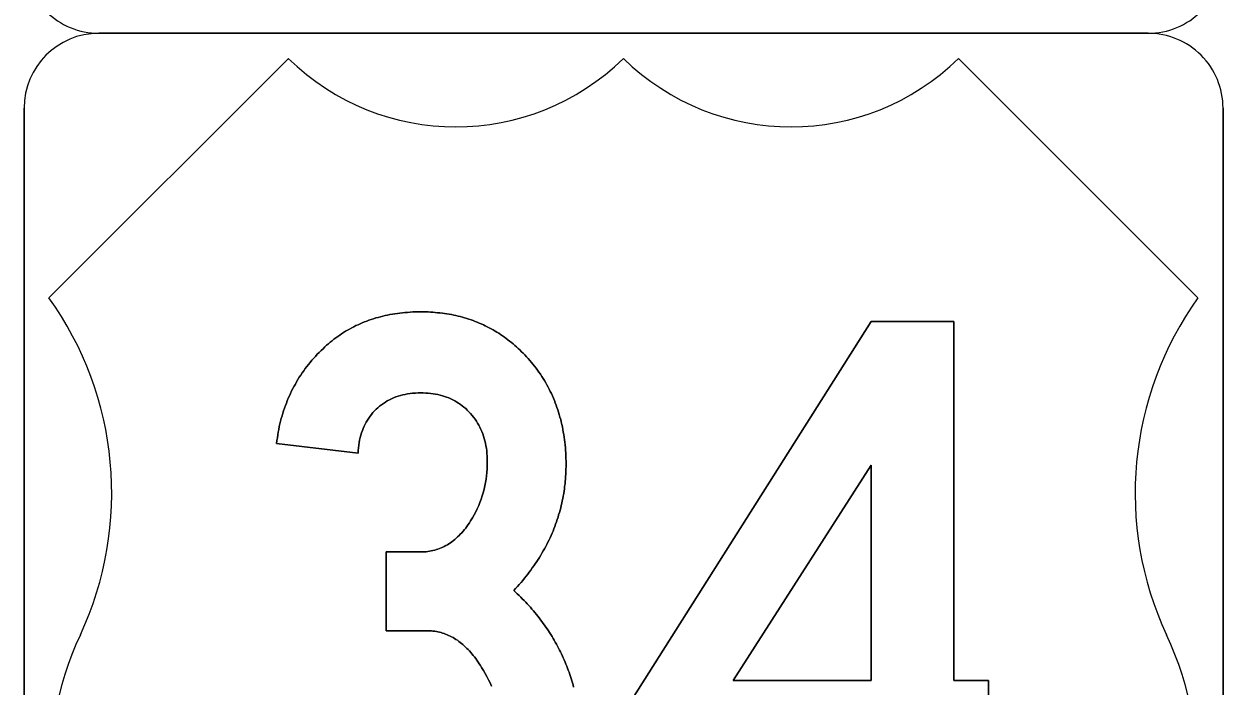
# Model space of a CAD drawing. Extents: x 10133 to 81668, y 5524 to 11018.
# Drawn here: x 24694 to 24794, y 8922 to 8977.2 of the extents above; entities that cross this region are included whole.
import ezdxf

# ---------------------------------------------------------------- set-up
doc = ezdxf.new("R2010")
doc.units = 0
doc.layers.add('DisAdjoinersText', color=7, linetype='Continuous')
doc.layers.add('DisPlatData', color=7, linetype='Continuous')

msp = doc.modelspace()

# ---------------------------------------------------------------- linework, layer by layer
at = {"layer": 'DisAdjoinersText'}
msp.add_line((24700.23, 8976.44), (24787.73, 8976.44), dxfattribs=at)
for centre, start, end in [((24700.23, 8982.69), 179.9998, 270.0001), ((24787.73, 8982.69), 270.0001, 0.0003)]:
    msp.add_arc(centre, 6.25, start, end, dxfattribs=at)
at = {"layer": 'DisPlatData'}
for p, q in [((24787.73, 8976.44), (24700.23, 8976.44)), ((24787.73, 8976.44), (24700.23, 8976.44)), ((24700.23, 8976.44), (24700.23, 8976.44)), ((24700.23, 8976.44), (24787.73, 8976.44)), ((24700.23, 8976.44), (24700.23, 8976.44)), ((24700.23, 8976.44), (24787.73, 8976.44)), ((24787.73, 8976.44), (24787.73, 8976.44)), ((24787.73, 8976.44), (24787.73, 8976.44)), ((24696.06, 8954.39), (24716.03, 8974.35)), ((24716.03, 8974.35), (24696.06, 8954.39)), ((24771.93, 8974.35), (24791.89, 8954.39)), ((24791.89, 8954.39), (24771.93, 8974.35)), ((24693.98, 8970.19), (24693.98, 8882.69)), ((24693.98, 8970.19), (24693.98, 8970.19)), ((24693.98, 8970.19), (24693.98, 8882.69)), ((24693.98, 8882.69), (24693.98, 8970.19)), ((24693.98, 8970.19), (24693.98, 8970.19)), ((24693.98, 8882.69), (24693.98, 8970.19)), ((24793.98, 8882.69), (24793.98, 8970.19)), ((24793.98, 8882.69), (24793.98, 8970.19)), ((24793.98, 8970.19), (24793.98, 8970.19)), ((24793.98, 8970.19), (24793.98, 8882.69)), ((24793.98, 8970.19), (24793.98, 8970.19)), ((24793.98, 8970.19), (24793.98, 8882.69)), ((24725.77, 8946.33), (24725.57, 8946.29)), ((24698.68, 8926.27), (24698.68, 8926.27)), ((24698.68, 8926.27), (24698.68, 8926.27))]:
    msp.add_line(p, q, dxfattribs=at)
for points in [[(24743.98, 8974.35), (24743.98, 8974.35)], [(24728.47, 8953.14), (24728.28, 8953.16), (24728.08, 8953.18), (24727.88, 8953.19), (24727.68, 8953.2), (24727.48, 8953.2), (24727.27, 8953.21), (24727.07, 8953.21), (24726.84, 8953.21), (24726.62, 8953.2), (24726.4, 8953.2), (24726.18, 8953.19), (24725.97, 8953.17), (24725.75, 8953.15), (24725.54, 8953.13), (24725.33, 8953.11), (24725.12, 8953.08), (24724.91, 8953.05), (24724.71, 8953.02), (24724.5, 8952.98), (24724.3, 8952.94), (24724.1, 8952.9), (24723.9, 8952.85), (24723.71, 8952.8), (24723.51, 8952.75), (24723.32, 8952.7), (24723.13, 8952.64), (24722.94, 8952.58), (24722.75, 8952.51), (24722.56, 8952.44), (24722.38, 8952.37), (24722.19, 8952.3), (24722.02, 8952.22), (24721.84, 8952.14), (24721.66, 8952.06), (24721.49, 8951.97), (24721.31, 8951.88), (24721.14, 8951.78), (24720.97, 8951.69), (24720.8, 8951.59), (24720.64, 8951.49), (24720.47, 8951.38), (24720.31, 8951.27), (24720.14, 8951.16), (24719.99, 8951.04), (24719.83, 8950.92), (24719.67, 8950.8), (24719.52, 8950.68), (24719.37, 8950.55), (24719.22, 8950.42), (24719.07, 8950.28), (24718.92, 8950.14), (24718.76, 8949.99), (24718.6, 8949.83), (24718.44, 8949.67), (24718.29, 8949.5), (24718.14, 8949.34), (24717.99, 8949.17), (24717.85, 8949), (24717.71, 8948.83), (24717.57, 8948.66), (24717.44, 8948.48), (24717.31, 8948.3), (24717.19, 8948.13), (24717.06, 8947.94), (24716.94, 8947.76), (24716.83, 8947.57), (24716.72, 8947.38), (24716.61, 8947.19), (24716.5, 8947), (24716.4, 8946.81), (24716.3, 8946.61), (24716.2, 8946.41), (24716.11, 8946.21), (24716.02, 8946.01), (24715.94, 8945.8), (24715.86, 8945.6), (24715.78, 8945.39), (24715.7, 8945.18), (24715.63, 8944.96), (24715.57, 8944.75), (24715.5, 8944.53), (24715.44, 8944.31), (24715.38, 8944.09), (24715.33, 8943.87), (24715.27, 8943.64), (24715.23, 8943.41), (24715.18, 8943.18), (24715.14, 8942.95), (24715.11, 8942.71), (24715.07, 8942.48), (24715.04, 8942.24), (24721.84, 8941.43), (24721.86, 8941.65), (24721.88, 8941.88), (24721.9, 8942.09), (24721.94, 8942.31), (24721.97, 8942.52), (24722.02, 8942.72), (24722.07, 8942.92), (24722.13, 8943.12)], [(24722.13, 8943.12), (24722.07, 8942.92), (24722.02, 8942.72), (24721.97, 8942.52), (24721.94, 8942.31), (24721.9, 8942.09), (24721.88, 8941.88), (24721.86, 8941.65), (24721.84, 8941.43), (24715.04, 8942.24), (24715.07, 8942.48), (24715.11, 8942.71), (24715.14, 8942.95), (24715.18, 8943.18), (24715.23, 8943.41), (24715.27, 8943.64), (24715.33, 8943.87), (24715.38, 8944.09), (24715.44, 8944.31), (24715.5, 8944.53), (24715.57, 8944.75), (24715.63, 8944.96), (24715.7, 8945.18), (24715.78, 8945.39), (24715.86, 8945.6), (24715.94, 8945.8), (24716.02, 8946.01), (24716.11, 8946.21), (24716.2, 8946.41), (24716.3, 8946.61), (24716.4, 8946.81), (24716.5, 8947), (24716.61, 8947.19), (24716.72, 8947.38), (24716.83, 8947.57), (24716.94, 8947.76), (24717.06, 8947.94), (24717.19, 8948.13), (24717.31, 8948.3), (24717.44, 8948.48), (24717.57, 8948.66), (24717.71, 8948.83), (24717.85, 8949), (24717.99, 8949.17), (24718.14, 8949.34), (24718.29, 8949.5), (24718.44, 8949.67), (24718.6, 8949.83), (24718.76, 8949.99), (24718.92, 8950.14), (24719.07, 8950.28), (24719.22, 8950.42), (24719.37, 8950.55), (24719.52, 8950.68), (24719.67, 8950.8), (24719.83, 8950.92), (24719.99, 8951.04), (24720.14, 8951.16), (24720.31, 8951.27), (24720.47, 8951.38), (24720.64, 8951.49), (24720.8, 8951.59), (24720.97, 8951.69), (24721.14, 8951.78), (24721.31, 8951.88), (24721.49, 8951.97), (24721.66, 8952.06), (24721.84, 8952.14), (24722.02, 8952.22), (24722.19, 8952.3), (24722.38, 8952.37), (24722.56, 8952.44), (24722.75, 8952.51), (24722.94, 8952.58), (24723.13, 8952.64), (24723.32, 8952.7), (24723.51, 8952.75), (24723.71, 8952.8), (24723.9, 8952.85), (24724.1, 8952.9), (24724.3, 8952.94), (24724.5, 8952.98), (24724.71, 8953.02), (24724.91, 8953.05), (24725.12, 8953.08), (24725.33, 8953.11), (24725.54, 8953.13), (24725.75, 8953.15), (24725.97, 8953.17), (24726.18, 8953.19), (24726.4, 8953.2), (24726.62, 8953.2), (24726.84, 8953.21), (24727.07, 8953.21), (24727.27, 8953.21), (24727.48, 8953.2), (24727.68, 8953.2), (24727.88, 8953.19), (24728.08, 8953.18), (24728.28, 8953.16), (24728.47, 8953.14)], [(24739.07, 8938.65), (24739.1, 8938.86), (24739.12, 8939.06), (24739.14, 8939.27), (24739.15, 8939.47), (24739.17, 8939.68), (24739.17, 8939.89), (24739.18, 8940.1), (24739.19, 8940.31), (24739.19, 8940.52), (24739.19, 8940.75), (24739.18, 8940.98), (24739.17, 8941.21), (24739.16, 8941.44), (24739.15, 8941.66), (24739.13, 8941.88), (24739.11, 8942.11), (24739.09, 8942.33), (24739.06, 8942.55), (24739.03, 8942.76), (24739, 8942.98), (24738.96, 8943.19), (24738.92, 8943.41), (24738.88, 8943.62), (24738.84, 8943.83), (24738.79, 8944.03), (24738.74, 8944.24), (24738.68, 8944.44), (24738.62, 8944.65), (24738.56, 8944.85), (24738.5, 8945.04), (24738.43, 8945.24), (24738.36, 8945.44), (24738.29, 8945.63), (24738.21, 8945.82), (24738.13, 8946.01), (24738.05, 8946.2), (24737.96, 8946.39), (24737.87, 8946.58), (24737.78, 8946.76), (24737.69, 8946.94), (24737.59, 8947.12), (24737.49, 8947.3), (24737.38, 8947.48), (24737.27, 8947.65), (24737.16, 8947.83), (24737.05, 8948), (24736.93, 8948.17), (24736.81, 8948.34), (24736.69, 8948.51), (24736.56, 8948.67), (24736.43, 8948.84), (24736.3, 8949), (24736.16, 8949.16), (24736.02, 8949.32), (24735.88, 8949.47), (24735.75, 8949.62), (24735.61, 8949.76), (24735.48, 8949.89), (24735.34, 8950.03), (24735.2, 8950.16), (24735.06, 8950.29), (24734.92, 8950.41), (24734.77, 8950.53), (24734.63, 8950.66), (24734.48, 8950.77), (24734.34, 8950.89), (24734.19, 8951), (24734.04, 8951.11), (24733.89, 8951.21), (24733.73, 8951.32), (24733.58, 8951.42), (24733.42, 8951.52), (24733.27, 8951.61), (24733.1, 8951.71), (24732.94, 8951.8), (24732.78, 8951.88), (24732.62, 8951.97), (24732.45, 8952.05), (24732.29, 8952.13), (24732.12, 8952.2), (24731.95, 8952.28), (24731.78, 8952.35), (24731.61, 8952.41), (24731.44, 8952.48), (24731.26, 8952.54), (24731.09, 8952.6), (24730.91, 8952.66), (24730.73, 8952.71), (24730.55, 8952.76), (24730.37, 8952.81), (24730.19, 8952.86), (24730, 8952.9), (24729.82, 8952.94), (24729.63, 8952.98), (24729.44, 8953.01), (24729.25, 8953.04), (24729.06, 8953.07), (24728.87, 8953.1), (24728.67, 8953.12), (24728.47, 8953.14)], [(24728.47, 8953.14), (24728.67, 8953.12), (24728.87, 8953.1), (24729.06, 8953.07), (24729.25, 8953.04), (24729.44, 8953.01), (24729.63, 8952.98), (24729.82, 8952.94), (24730, 8952.9), (24730.19, 8952.86), (24730.37, 8952.81), (24730.55, 8952.76), (24730.73, 8952.71), (24730.91, 8952.66), (24731.09, 8952.6), (24731.26, 8952.54), (24731.44, 8952.48), (24731.61, 8952.41), (24731.78, 8952.35), (24731.95, 8952.28), (24732.12, 8952.2), (24732.29, 8952.13), (24732.45, 8952.05), (24732.62, 8951.97), (24732.78, 8951.88), (24732.94, 8951.8), (24733.1, 8951.71), (24733.27, 8951.61), (24733.42, 8951.52), (24733.58, 8951.42), (24733.73, 8951.32), (24733.89, 8951.21), (24734.04, 8951.11), (24734.19, 8951), (24734.34, 8950.89), (24734.48, 8950.77), (24734.63, 8950.66), (24734.77, 8950.53), (24734.92, 8950.41), (24735.06, 8950.29), (24735.2, 8950.16), (24735.34, 8950.03), (24735.48, 8949.89), (24735.61, 8949.76), (24735.75, 8949.62), (24735.88, 8949.47), (24736.02, 8949.32), (24736.16, 8949.16), (24736.3, 8949), (24736.43, 8948.84), (24736.56, 8948.67), (24736.69, 8948.51), (24736.81, 8948.34), (24736.93, 8948.17), (24737.05, 8948), (24737.16, 8947.83), (24737.27, 8947.65), (24737.38, 8947.48), (24737.49, 8947.3), (24737.59, 8947.12), (24737.69, 8946.94), (24737.78, 8946.76), (24737.87, 8946.58), (24737.96, 8946.39), (24738.05, 8946.2), (24738.13, 8946.01), (24738.21, 8945.82), (24738.29, 8945.63), (24738.36, 8945.44), (24738.43, 8945.24), (24738.5, 8945.04), (24738.56, 8944.85), (24738.62, 8944.65), (24738.68, 8944.44), (24738.74, 8944.24), (24738.79, 8944.03), (24738.84, 8943.83), (24738.88, 8943.62), (24738.92, 8943.41), (24738.96, 8943.19), (24739, 8942.98), (24739.03, 8942.76), (24739.06, 8942.55), (24739.09, 8942.33), (24739.11, 8942.11), (24739.13, 8941.88), (24739.15, 8941.66), (24739.16, 8941.44), (24739.17, 8941.21), (24739.18, 8940.98), (24739.19, 8940.75), (24739.19, 8940.52), (24739.19, 8940.31), (24739.18, 8940.1), (24739.17, 8939.89), (24739.17, 8939.68), (24739.15, 8939.47), (24739.14, 8939.27), (24739.12, 8939.06), (24739.1, 8938.86), (24739.07, 8938.65)], [(24771.53, 8952.4), (24764.63, 8952.4), (24744.7, 8920.92), (24744.7, 8916.08), (24764.63, 8916.08), (24764.63, 8904.49), (24771.53, 8904.49), (24771.53, 8916.08), (24774.41, 8916.08), (24774.41, 8922.46), (24771.53, 8922.46), (24771.53, 8952.4)], [(24771.53, 8922.46), (24774.41, 8922.46), (24774.41, 8916.08), (24771.53, 8916.08), (24771.53, 8904.49), (24764.63, 8904.49), (24764.63, 8916.08), (24744.7, 8916.08), (24744.7, 8920.92), (24764.63, 8952.4), (24771.53, 8952.4), (24771.53, 8922.46)], [(24722.13, 8943.12), (24722.2, 8943.31), (24722.27, 8943.49), (24722.35, 8943.67), (24722.43, 8943.85), (24722.52, 8944.02), (24722.62, 8944.19), (24722.73, 8944.35), (24722.84, 8944.51), (24722.96, 8944.66), (24723.08, 8944.81), (24723.22, 8944.95), (24723.35, 8945.09), (24723.5, 8945.22), (24723.64, 8945.35), (24723.8, 8945.47), (24723.95, 8945.58), (24724.12, 8945.69), (24724.28, 8945.79), (24724.45, 8945.88), (24724.62, 8945.96), (24724.8, 8946.04), (24724.99, 8946.11), (24725.18, 8946.18), (24725.37, 8946.24), (24725.57, 8946.29), (24725.77, 8946.33)], [(24725.57, 8946.29), (24725.37, 8946.24), (24725.18, 8946.18), (24724.99, 8946.11), (24724.8, 8946.04), (24724.62, 8945.96), (24724.45, 8945.88), (24724.28, 8945.79), (24724.12, 8945.69), (24723.95, 8945.58), (24723.8, 8945.47), (24723.64, 8945.35), (24723.5, 8945.22), (24723.35, 8945.09), (24723.22, 8944.95), (24723.08, 8944.81), (24722.96, 8944.66), (24722.84, 8944.51), (24722.73, 8944.35), (24722.62, 8944.19), (24722.52, 8944.02), (24722.43, 8943.85), (24722.35, 8943.67), (24722.27, 8943.49), (24722.2, 8943.31), (24722.13, 8943.12)], [(24725.77, 8946.33), (24725.97, 8946.37), (24726.18, 8946.4), (24726.39, 8946.42), (24726.62, 8946.44), (24726.84, 8946.45), (24727.07, 8946.46), (24727.28, 8946.45), (24727.49, 8946.44), (24727.7, 8946.43), (24727.9, 8946.41), (24728.1, 8946.38), (24728.3, 8946.35), (24728.49, 8946.31), (24728.68, 8946.26), (24728.87, 8946.21), (24729.05, 8946.16), (24729.23, 8946.09), (24729.4, 8946.03), (24729.58, 8945.95), (24729.74, 8945.87), (24729.91, 8945.78), (24730.07, 8945.69), (24730.22, 8945.59), (24730.38, 8945.49), (24730.53, 8945.38), (24730.67, 8945.26), (24730.82, 8945.14), (24730.95, 8945.01), (24731.09, 8944.87), (24731.23, 8944.73), (24731.36, 8944.58), (24731.48, 8944.42), (24731.6, 8944.27), (24731.71, 8944.1), (24731.81, 8943.94), (24731.91, 8943.77), (24732, 8943.59), (24732.09, 8943.41), (24732.17, 8943.23), (24732.24, 8943.04), (24732.31, 8942.85), (24732.37, 8942.66), (24732.42, 8942.46), (24732.47, 8942.25), (24732.51, 8942.04), (24732.54, 8941.83), (24732.57, 8941.61), (24732.59, 8941.39), (24732.61, 8941.17), (24732.62, 8940.94), (24732.62, 8940.71), (24732.62, 8940.41), (24732.61, 8940.12), (24732.59, 8939.82), (24732.55, 8939.54), (24732.52, 8939.25), (24732.47, 8938.97), (24732.41, 8938.69), (24732.35, 8938.41), (24732.27, 8938.13), (24732.19, 8937.86), (24732.1, 8937.59), (24732.01, 8937.32), (24731.9, 8937.06), (24731.78, 8936.79), (24731.66, 8936.54), (24731.52, 8936.28), (24731.38, 8936.02), (24731.23, 8935.77), (24731.13, 8935.62), (24731.03, 8935.47), (24730.92, 8935.32), (24730.82, 8935.18), (24730.71, 8935.05)], [(24730.71, 8935.05), (24730.82, 8935.18), (24730.92, 8935.32), (24731.03, 8935.47), (24731.13, 8935.62), (24731.23, 8935.77), (24731.38, 8936.02), (24731.52, 8936.28), (24731.66, 8936.54), (24731.78, 8936.79), (24731.9, 8937.06), (24732.01, 8937.32), (24732.1, 8937.59), (24732.19, 8937.86), (24732.27, 8938.13), (24732.35, 8938.41), (24732.41, 8938.69), (24732.47, 8938.97), (24732.52, 8939.25), (24732.55, 8939.54), (24732.59, 8939.82), (24732.61, 8940.12), (24732.62, 8940.41), (24732.62, 8940.71), (24732.62, 8940.94), (24732.61, 8941.17), (24732.59, 8941.39), (24732.57, 8941.61), (24732.54, 8941.83), (24732.51, 8942.04), (24732.47, 8942.25), (24732.42, 8942.46), (24732.37, 8942.66), (24732.31, 8942.85), (24732.24, 8943.04), (24732.17, 8943.23), (24732.09, 8943.41), (24732, 8943.59), (24731.91, 8943.77), (24731.81, 8943.94), (24731.71, 8944.1), (24731.6, 8944.27), (24731.48, 8944.42), (24731.36, 8944.58), (24731.23, 8944.73), (24731.09, 8944.87), (24730.95, 8945.01), (24730.82, 8945.14), (24730.67, 8945.26), (24730.53, 8945.38), (24730.38, 8945.49), (24730.22, 8945.59), (24730.07, 8945.69), (24729.91, 8945.78), (24729.74, 8945.87), (24729.58, 8945.95), (24729.4, 8946.03), (24729.23, 8946.09), (24729.05, 8946.16), (24728.87, 8946.21), (24728.68, 8946.26), (24728.49, 8946.31), (24728.3, 8946.35), (24728.1, 8946.38), (24727.9, 8946.41), (24727.7, 8946.43), (24727.49, 8946.44), (24727.28, 8946.45), (24727.07, 8946.46), (24726.84, 8946.45), (24726.62, 8946.44), (24726.39, 8946.42), (24726.18, 8946.4), (24725.97, 8946.37), (24725.77, 8946.33)], [(24764.63, 8922.46), (24753.13, 8922.46), (24764.63, 8940.42), (24764.63, 8922.46)], [(24753.13, 8922.46), (24764.63, 8922.46), (24764.63, 8940.42), (24753.13, 8922.46)], [(24739.82, 8921.92), (24739.77, 8922.1), (24739.72, 8922.28), (24739.67, 8922.45), (24739.61, 8922.63), (24739.55, 8922.81), (24739.49, 8922.98), (24739.44, 8923.15), (24739.37, 8923.33), (24739.31, 8923.5), (24739.24, 8923.67), (24739.17, 8923.84), (24739.11, 8924.01), (24739.03, 8924.18), (24738.96, 8924.35), (24738.88, 8924.51), (24738.8, 8924.68), (24738.72, 8924.85), (24738.64, 8925.01), (24738.56, 8925.17), (24738.47, 8925.34), (24738.39, 8925.5), (24738.29, 8925.66), (24738.2, 8925.82), (24738.11, 8925.98), (24738.02, 8926.14), (24737.92, 8926.3), (24737.82, 8926.46), (24737.72, 8926.61), (24737.61, 8926.77), (24737.5, 8926.92), (24737.4, 8927.08), (24737.29, 8927.23), (24737.17, 8927.38), (24737.06, 8927.53), (24736.94, 8927.68), (24736.83, 8927.83), (24736.71, 8927.98), (24736.59, 8928.13), (24736.47, 8928.28), (24736.34, 8928.42), (24736.21, 8928.57), (24736.08, 8928.71), (24735.95, 8928.86), (24735.82, 8929), (24735.68, 8929.14), (24735.54, 8929.28), (24735.41, 8929.42), (24735.27, 8929.56), (24735.12, 8929.7), (24734.97, 8929.84), (24734.83, 8929.98), (24734.98, 8930.14), (24735.13, 8930.31), (24735.28, 8930.48), (24735.43, 8930.65), (24735.57, 8930.82), (24735.71, 8930.99), (24735.85, 8931.16), (24735.99, 8931.33), (24736.12, 8931.5), (24736.24, 8931.68), (24736.37, 8931.85), (24736.49, 8932.02), (24736.62, 8932.2), (24736.74, 8932.38), (24736.85, 8932.55), (24736.97, 8932.73), (24737.07, 8932.91), (24737.18, 8933.09), (24737.29, 8933.27), (24737.39, 8933.45), (24737.49, 8933.64), (24737.58, 8933.82), (24737.67, 8934), (24737.77, 8934.19), (24737.85, 8934.37), (24737.94, 8934.56), (24738.02, 8934.75), (24738.1, 8934.93), (24738.17, 8935.12), (24738.25, 8935.31), (24738.32, 8935.5), (24738.39, 8935.69), (24738.45, 8935.89), (24738.52, 8936.08), (24738.57, 8936.27), (24738.63, 8936.47), (24738.69, 8936.66), (24738.74, 8936.86), (24738.79, 8937.05), (24738.83, 8937.25), (24738.87, 8937.45), (24738.92, 8937.65), (24738.95, 8937.85), (24738.99, 8938.05), (24739.02, 8938.25), (24739.05, 8938.45), (24739.07, 8938.65)], [(24739.07, 8938.65), (24739.05, 8938.45), (24739.02, 8938.25), (24738.99, 8938.05), (24738.95, 8937.85), (24738.92, 8937.65), (24738.87, 8937.45), (24738.83, 8937.25), (24738.79, 8937.05), (24738.74, 8936.86), (24738.69, 8936.66), (24738.63, 8936.47), (24738.57, 8936.27), (24738.52, 8936.08), (24738.45, 8935.89), (24738.39, 8935.69), (24738.32, 8935.5), (24738.25, 8935.31), (24738.17, 8935.12), (24738.1, 8934.93), (24738.02, 8934.75), (24737.94, 8934.56), (24737.85, 8934.37), (24737.77, 8934.19), (24737.67, 8934), (24737.58, 8933.82), (24737.49, 8933.64), (24737.39, 8933.45), (24737.29, 8933.27), (24737.18, 8933.09), (24737.07, 8932.91), (24736.97, 8932.73), (24736.85, 8932.55), (24736.74, 8932.38), (24736.62, 8932.2), (24736.49, 8932.02), (24736.37, 8931.85), (24736.24, 8931.68), (24736.12, 8931.5), (24735.99, 8931.33), (24735.85, 8931.16), (24735.71, 8930.99), (24735.57, 8930.82), (24735.43, 8930.65), (24735.28, 8930.48), (24735.13, 8930.31), (24734.98, 8930.14), (24734.83, 8929.98), (24734.97, 8929.84), (24735.12, 8929.7), (24735.27, 8929.56), (24735.41, 8929.42), (24735.54, 8929.28), (24735.68, 8929.14), (24735.82, 8929), (24735.95, 8928.86), (24736.08, 8928.71), (24736.21, 8928.57), (24736.34, 8928.42), (24736.47, 8928.28), (24736.59, 8928.13), (24736.71, 8927.98), (24736.83, 8927.83), (24736.94, 8927.68), (24737.06, 8927.53), (24737.17, 8927.38), (24737.29, 8927.23), (24737.4, 8927.08), (24737.5, 8926.92), (24737.61, 8926.77), (24737.72, 8926.61), (24737.82, 8926.46), (24737.92, 8926.3), (24738.02, 8926.14), (24738.11, 8925.98), (24738.2, 8925.82), (24738.29, 8925.66), (24738.39, 8925.5), (24738.47, 8925.34), (24738.56, 8925.17), (24738.64, 8925.01), (24738.72, 8924.85), (24738.8, 8924.68), (24738.88, 8924.51), (24738.96, 8924.35), (24739.03, 8924.18), (24739.11, 8924.01), (24739.17, 8923.84), (24739.24, 8923.67), (24739.31, 8923.5), (24739.37, 8923.33), (24739.44, 8923.15), (24739.49, 8922.98), (24739.55, 8922.81), (24739.61, 8922.63), (24739.67, 8922.45), (24739.72, 8922.28), (24739.77, 8922.1), (24739.82, 8921.92)], [(24730.71, 8935.05), (24730.6, 8934.92), (24730.49, 8934.79), (24730.37, 8934.67), (24730.26, 8934.55), (24730.14, 8934.44), (24730.02, 8934.34), (24729.91, 8934.23), (24729.79, 8934.14), (24729.67, 8934.04), (24729.54, 8933.96), (24729.42, 8933.87), (24729.29, 8933.79), (24729.16, 8933.72), (24729.03, 8933.65), (24728.9, 8933.59), (24728.77, 8933.53), (24728.64, 8933.47), (24728.5, 8933.42), (24728.37, 8933.38), (24728.23, 8933.34), (24728.09, 8933.3), (24727.94, 8933.27), (24727.8, 8933.25), (24727.66, 8933.22), (24727.51, 8933.21), (24727.37, 8933.2), (24727.22, 8933.19), (24727.07, 8933.19), (24724.19, 8933.19), (24724.19, 8926.62), (24727.54, 8926.62), (24727.69, 8926.62), (24727.82, 8926.61), (24727.96, 8926.6), (24728.09, 8926.59), (24728.23, 8926.57), (24728.37, 8926.55), (24728.5, 8926.52), (24728.63, 8926.49), (24728.76, 8926.46), (24728.89, 8926.42), (24729.02, 8926.38), (24729.14, 8926.33), (24729.27, 8926.28), (24729.39, 8926.23), (24729.52, 8926.17), (24729.64, 8926.11), (24729.76, 8926.04), (24729.88, 8925.97), (24730, 8925.9), (24730.12, 8925.82), (24730.24, 8925.73), (24730.35, 8925.65), (24730.47, 8925.56), (24730.58, 8925.46), (24730.69, 8925.36), (24730.91, 8925.15), (24731.02, 8925.04), (24731.13, 8924.93), (24731.24, 8924.81), (24731.34, 8924.69), (24731.44, 8924.56), (24731.55, 8924.43), (24731.65, 8924.29), (24731.75, 8924.15), (24731.85, 8924.01), (24731.95, 8923.86), (24732.05, 8923.71), (24732.14, 8923.56), (24732.3, 8923.3), (24732.45, 8923.04), (24732.59, 8922.79), (24732.72, 8922.53), (24732.85, 8922.27), (24732.97, 8922)], [(24732.97, 8922), (24732.85, 8922.27), (24732.72, 8922.53), (24732.59, 8922.79), (24732.45, 8923.04), (24732.3, 8923.3), (24732.14, 8923.56), (24732.05, 8923.71), (24731.95, 8923.86), (24731.85, 8924.01), (24731.75, 8924.15), (24731.65, 8924.29), (24731.55, 8924.43), (24731.44, 8924.56), (24731.34, 8924.69), (24731.24, 8924.81), (24731.13, 8924.93), (24731.02, 8925.04), (24730.91, 8925.15), (24730.69, 8925.36), (24730.58, 8925.46), (24730.47, 8925.56), (24730.35, 8925.65), (24730.24, 8925.73), (24730.12, 8925.82), (24730, 8925.9), (24729.88, 8925.97), (24729.76, 8926.04), (24729.64, 8926.11), (24729.52, 8926.17), (24729.39, 8926.23), (24729.27, 8926.28), (24729.14, 8926.33), (24729.02, 8926.38), (24728.89, 8926.42), (24728.76, 8926.46), (24728.63, 8926.49), (24728.5, 8926.52), (24728.37, 8926.55), (24728.23, 8926.57), (24728.09, 8926.59), (24727.96, 8926.6), (24727.82, 8926.61), (24727.69, 8926.62), (24727.54, 8926.62), (24724.19, 8926.62), (24724.19, 8933.19), (24727.07, 8933.19), (24727.22, 8933.19), (24727.37, 8933.2), (24727.51, 8933.21), (24727.66, 8933.22), (24727.8, 8933.25), (24727.94, 8933.27), (24728.09, 8933.3), (24728.23, 8933.34), (24728.37, 8933.38), (24728.5, 8933.42), (24728.64, 8933.47), (24728.77, 8933.53), (24728.9, 8933.59), (24729.03, 8933.65), (24729.16, 8933.72), (24729.29, 8933.79), (24729.42, 8933.87), (24729.54, 8933.96), (24729.67, 8934.04), (24729.79, 8934.14), (24729.91, 8934.23), (24730.02, 8934.34), (24730.14, 8934.44), (24730.26, 8934.55), (24730.37, 8934.67), (24730.49, 8934.79), (24730.6, 8934.92), (24730.71, 8935.05)], [(24789.27, 8926.27), (24789.28, 8926.27)], [(24789.28, 8926.27), (24789.27, 8926.27)]]:
    msp.add_lwpolyline(points, dxfattribs=at)
for centre, radius, start, end in [((24700.23, 8970.19), 6.25, 90.0002, 179.9998), ((24700.23, 8970.19), 6.25, 90.0002, 179.9998), ((24700.23, 8970.19), 6.25, 90.0002, 179.9998), ((24700.23, 8970.19), 6.25, 90.0002, 179.9998), ((24787.73, 8970.19), 6.25, 0, 90.0002), ((24787.73, 8970.19), 6.25, 0, 90.0002), ((24787.73, 8970.19), 6.25, 0, 90.0002), ((24787.73, 8970.19), 6.25, 0, 90.0002), ((24730, 8988.61), 19.97, 225.5729, 314.4242), ((24730, 8988.61), 19.97, 225.5729, 314.4242), ((24757.95, 8988.61), 19.97, 225.5729, 225.5758), ((24730, 8988.61), 19.97, 314.4242, 314.4272), ((24757.95, 8988.61), 19.97, 225.5758, 314.4272), ((24757.95, 8988.61), 19.97, 225.5758, 314.4272), ((24673.35, 8938.09), 27.95, 334.9895, 35.6629), ((24673.35, 8938.09), 27.95, 334.9895, 35.6629), ((24814.6, 8938.09), 27.95, 144.3372, 205.01), ((24814.6, 8938.09), 27.95, 144.3372, 205.01), ((24724.01, 8914.46), 27.95, 154.9897, 270.0001), ((24724.01, 8914.46), 27.95, 154.9897, 270.0001), ((24763.94, 8914.46), 27.95, 270.0001, 25.0104), ((24763.94, 8914.46), 27.95, 270.0001, 25.0104)]:
    msp.add_arc(centre, radius, start, end, dxfattribs=at)

doc.saveas('drawing.dxf')
